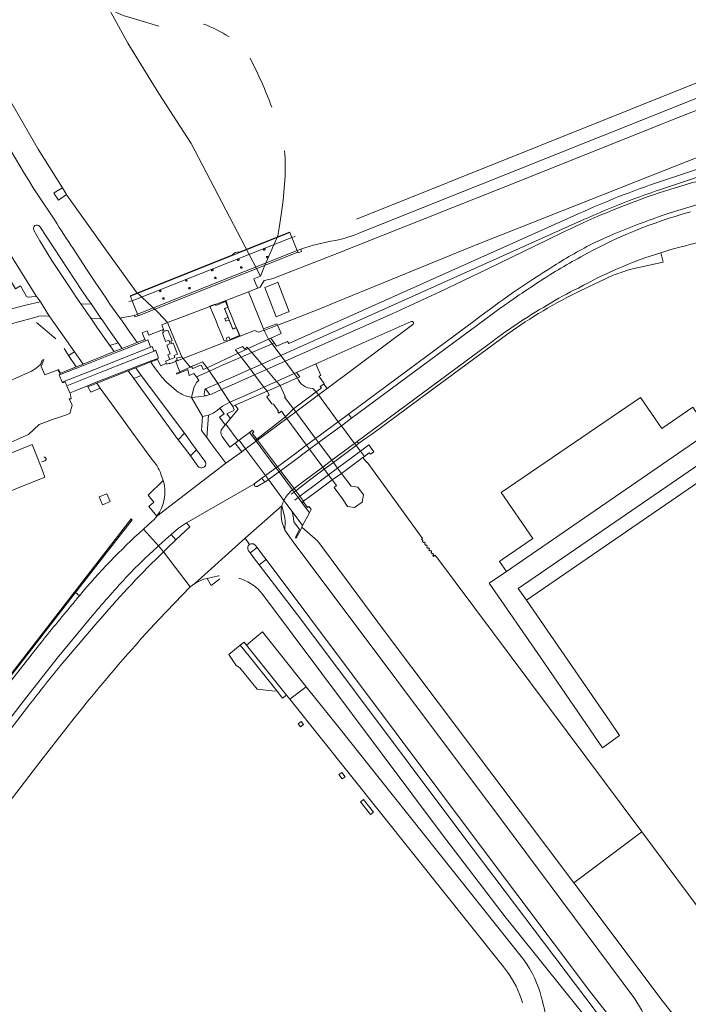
# Model space of a CAD drawing. Header units: metres. Extents: x 166325 to 190320, y 381923 to 404576.
# Tile 284 of 656: x 173460 to 173652, y 387006 to 387287. Entities that reach past the tile are written whole.
import ezdxf

# ---------------------------------------------------------------- set-up
doc = ezdxf.new("R2010")
doc.units = ezdxf.units.M
for name, color, linetype, lineweight in [('B-WE-OG-WATER_KANAAL-GV', 8, 'Continuous', 18), ('B-WE-VH-VERHARDING_ASFALT-GV', 8, 'Continuous', 18), ('B-WE-VH-VERHARDING_BETON-GV', 8, 'Continuous', 18), ('B-WE-VH-VERHARDING_BETONSTRAATSTEEN-GV', 8, 'Continuous', 18), ('B-WE-VH-VERHARDING_GESLOTEN-GV', 8, 'Continuous', 18), ('B-WE-VH-VERHARDING_HALFVERHARDING-GV', 8, 'Continuous', 18), ('B-WE-VH-VERHARDING_STRAATBAKSTEEN-GV', 8, 'Continuous', 18)]:
    doc.layers.add(name, color=color, linetype=linetype, lineweight=lineweight)

msp = doc.modelspace()

# ---------------------------------------------------------------- linework, layer by layer
at = {"layer": 'B-WE-OG-WATER_KANAAL-GV', "flags": 128}
for points in [[(173509.422, 387251.907), (173500.182, 387266.21), (173491.321, 387280.63), (173485.986, 387290.356), (173473.665, 387295.794), (173467.345, 387304.466), (173466.709, 387305.303), (173441.202, 387292.489)], [(173500.212, 387285.493), (173496.997, 387286.467), (173489.992, 387288.588), (173485.986, 387290.356), (173491.321, 387280.63), (173500.182, 387266.21), (173509.422, 387251.907), (173529.247, 387213.96), (173530.52, 387217.151), (173534.234, 387225.52), (173534.55, 387227.843), (173535.256, 387232.241), (173535.713, 387235.714), (173536.288, 387242.469), (173536.302, 387247.855), (173536.205, 387248.846), (173536.107, 387249.843)], [(173454.463, 387269.492), (173465.654, 387250.305), (173472.575, 387239.275), (173473.808, 387237.31), (173473.886, 387237.186), (173485.302, 387221.169), (173493.73, 387209.509), (173499.936, 387203.575), (173502.638, 387200.708), (173503.689, 387198.183), (173504.265, 387196.797), (173505.104, 387194.779), (173505.68, 387193.395), (173506.705, 387190.932), (173509.149, 387188.016), (173509.451, 387188.15), (173510.895, 387188.773), (173512.211, 387189.342), (173512.639, 387189.527), (173513.997, 387187.829), (173514.631, 387186.867), (173517.002, 387183.27), (173518.11, 387181.587), (173520.505, 387177.952), (173521.291, 387176.76), (173522.024, 387177.1), (173522.884, 387175.92), (173520.66, 387173.29), (173519.287, 387171.69), (173522.863, 387166.887), (173523.13, 387167.086), (173524.991, 387164.583), (173530.654, 387156.969), (173531.497, 387155.834), (173535.94, 387149.859), (173536.518, 387149.082), (173538.312, 387146.67), (173541.296, 387142.657), (173541.075, 387142.229), (173545.621, 387138.21), (173564.708, 387112.509), (173618.8, 387040.515), (173638.258, 387055.132), (173579.596, 387133.703), (173579.09, 387134.167), (173578.731, 387133.837), (173578.564, 387134.102), (173578.716, 387134.452), (173578.518, 387134.701), (173578.204, 387134.686), (173578.002, 387134.939), (173578.167, 387135.264), (173577.966, 387135.522), (173577.63, 387135.481), (173577.407, 387135.738), (173577.534, 387136.051), (173577.318, 387136.31), (173576.972, 387136.259), (173576.786, 387136.512), (173576.919, 387136.838), (173576.754, 387137.097), (173576.417, 387137.078), (173576.224, 387137.334), (173576.348, 387137.64), (173576.16, 387137.945), (173575.828, 387137.879), (173575.586, 387138.095), (173575.696, 387138.432), (173575.314, 387138.819), (173575.544, 387139.019), (173563.55, 387155.557), (173563.598, 387155.607), (173559.721, 387160.765), (173559.605, 387160.684), (173558.527, 387162.134), (173558.933, 387162.437), (173557.795, 387163.959), (173556.575, 387165.591), (173556.155, 387166.152), (173552.365, 387171.222), (173551.493, 387172.389), (173545.787, 387180.021), (173545.148, 387180.876), (173544.187, 387181.856)], [(173539.797, 387184.892), (173538.869, 387186.142), (173536.263, 387189.655), (173535.045, 387191.295), (173532.554, 387194.652), (173531.553, 387196.001), (173530.333, 387198.499), (173530.137, 387198.901), (173525.797, 387209.491), (173528.43, 387210.584), (173527.755, 387212.212), (173527.33, 387213.235), (173529.247, 387213.96), (173509.422, 387251.907)], [(173667.849, 387013.835), (173668.69, 387014.545), (173661.683, 387023.756), (173638.258, 387055.132), (173618.8, 387040.515), (173644.397, 387006.447), (173646.972, 387003.27), (173650.269, 386998.559), (173747.813, 386868.148), (173790.018, 386811.501), (173803.857, 386793.018), (173818.713, 386773.158), (173833.526, 386753.386), (173842.8, 386740.909)]]:
    msp.add_lwpolyline(points, dxfattribs=at)
at = {"layer": 'B-WE-OG-WATER_KANAAL-GV'}
for points in [[(173520.256, 387282.398, 0.0622206), (173512.953, 387286.098)], [(173532.49, 387262.338, 0.0271105), (173526.279, 387276.369)], [(173530.102, 387221.646, -1.8926868), (173530.41, 387221.438)], [(173530.41, 387221.438, -0.5293196), (173530.102, 387221.646)], [(173530.985, 387219.434, -0.4177708), (173531.209, 387219.66)], [(173531.293, 387219.226, -0.5293196), (173530.985, 387219.434)], [(173531.209, 387219.66, -0.829632), (173531.293, 387219.226)], [(173522.672, 387218.68, -1.8926868), (173522.98, 387218.472)], [(173522.98, 387218.472, -0.5293196), (173522.672, 387218.68)], [(173523.55, 387216.481, -0.4177708), (173523.774, 387216.707)], [(173523.858, 387216.273, -0.5293196), (173523.55, 387216.481)], [(173523.774, 387216.707, -0.829632), (173523.858, 387216.273)], [(173515.242, 387215.714, -1.8926868), (173515.55, 387215.506)], [(173515.55, 387215.506, -0.5293196), (173515.242, 387215.714)], [(173516.115, 387213.529, -0.4133473), (173516.339, 387213.755)], [(173516.423, 387213.32, -0.5218063), (173516.115, 387213.529)], [(173516.339, 387213.755, -0.8273655), (173516.423, 387213.32)], [(173507.812, 387212.748, -1.8875949), (173508.121, 387212.54)], [(173508.038, 387212.524, -0.4133473), (173507.812, 387212.748)], [(173508.121, 387212.54, -0.0951752), (173508.038, 387212.524)], [(173508.68, 387210.576, -0.4133473), (173508.904, 387210.802)], [(173508.904, 387210.802, -0.8243342), (173508.988, 387210.368)], [(173500.383, 387209.782, -1.8926868), (173500.691, 387209.574)], [(173500.691, 387209.574, -0.5293196), (173500.383, 387209.782)], [(173508.988, 387210.368, -0.5292886), (173508.68, 387210.576)], [(173501.244, 387207.623, -1.8926748), (173501.552, 387207.415)], [(173501.552, 387207.415, -0.5293196), (173501.244, 387207.623)]]:
    msp.add_lwpolyline(points, format="xyb", dxfattribs=at)
at = {"layer": 'B-WE-OG-WATER_KANAAL-GV', "flags": 128}
for points in [[(173516.333, 387205.992), (173516.483, 387205.625), (173519.254, 387206.775), (173519.943, 387205.096), (173520.111, 387204.685), (173520.68, 387203.296), (173521.457, 387201.4), (173522.026, 387200.012), (173522.318, 387199.299), (173523.265, 387196.988), (173520.51, 387195.859), (173520.182, 387196.639), (173519.426, 387196.245), (173519.683, 387195.721), (173518.814, 387195.464), (173517.688, 387198.256), (173517.128, 387199.647), (173516.348, 387201.581), (173515.787, 387202.973), (173514.79, 387205.445)], [(173524.131, 387193.9), (173524.721, 387193.15), (173525.411, 387193.7), (173525.756, 387193.302), (173526.746, 387192.154), (173529.596, 387188.85), (173530.941, 387187.29), (173533.859, 387183.907), (173534.9, 387182.7), (173536.291, 387179.55), (173536.131, 387179.44), (173538.681, 387176.09), (173539.333, 387175.213), (173545.002, 387167.586), (173545.87, 387166.418), (173549.647, 387161.335), (173550.079, 387160.754), (173551.3, 387159.112), (173552.431, 387157.59), (173555.131, 387153.91), (173557.111, 387153.621), (173558.701, 387151.47), (173558.315, 387149.37), (173556.085, 387147.86), (173554.09, 387148.175), (173552.691, 387150.33), (173550.301, 387153.6), (173550.951, 387154.15), (173549.751, 387155.75), (173548.696, 387157.17), (173547.475, 387158.815), (173547.038, 387159.404), (173543.262, 387164.488), (173542.394, 387165.656), (173536.735, 387173.277), (173536.391, 387173.74), (173535.201, 387175.36), (173534.501, 387174.83), (173534.171, 387175.25), (173534.381, 387175.43), (173532.921, 387177.43), (173532.501, 387177.51), (173531.071, 387179.49), (173531.71, 387180.02), (173531.124, 387181.081), (173530.236, 387182.292), (173527.558, 387185.786), (173526.333, 387187.385), (173523.687, 387190.838), (173522.837, 387191.944), (173522.111, 387192.86), (173522.161, 387193.06)], [(173538.848, 387153.273), (173539.321, 387152.649), (173540.52, 387151.07), (173541.561, 387149.65), (173541.401, 387149.53), (173542.651, 387147.86), (173543.115, 387148.105), (173543.695, 387147.305), (173543.21, 387146.366), (173541.052, 387149.268), (173540.002, 387150.68), (173538.82, 387152.27), (173538.353, 387152.898), (173534.532, 387158.036), (173533.667, 387159.199), (173528.022, 387166.79), (173527.785, 387167.109), (173526.139, 387169.323), (173526.941, 387169.92), (173527.311, 387169.4), (173526.851, 387169.12), (173528.146, 387167.378), (173528.386, 387167.055), (173534.104, 387159.522), (173534.983, 387158.364)]]:
    msp.add_lwpolyline(points, close=True, dxfattribs=at)
at = {"layer": 'B-WE-VH-VERHARDING_ASFALT-GV'}
for points in [[(173465.573, 387237.222, -0.0185251), (173445.934, 387271.105)], [(173663.507, 387243.509, 0.0275094), (173638.596, 387236.238)], [(173641.949, 387240.526, 0.0241692), (173618.861, 387231.26)], [(173621.868, 387230.266, -0.0242938), (173645.05, 387239.303)], [(173638.596, 387236.238, 0.0290236), (173611.141, 387224.28)], [(173475.637, 387221.876, -0.0036449), (173470.404, 387229.996)], [(173550.565, 387224.181, 0.0506449), (173557.842, 387226.443)], [(173649.55, 387222.395, -0.0288133), (173669.564, 387226.545)], [(173540.75, 387221.702, -0.0502126), (173550.565, 387224.181)], [(173523.129, 387220.847, 0.3407134), (173521.279, 387220.086)], [(173620.858, 387219.504, 0.0249771), (173607.999, 387211.789)], [(173620.169, 387210.61, -0.0517576), (173643.678, 387220.719)], [(173607.999, 387211.789, 0.0160869), (173595.481, 387203.12)], [(173611.228, 387205.729, -0.0255012), (173620.169, 387210.61)], [(173480.875, 387201.692, -0.4619067), (173480.956, 387201.972)], [(173489.249, 387201.779, -0.3163344), (173489.356, 387202.045)], [(173572.306, 387201.009, -0.890579), (173572.817, 387200.135)], [(173511.617, 387184.185, 0.1617819), (173510.055, 387181.671)], [(173509.516, 387179.35, -0.1269349), (173505.266, 387181.169)], [(173513.62, 387179.809, -0.4162201), (173513.151, 387180.378)], [(173514.4, 387174.284, 0.0986375), (173516.881, 387175.577)], [(173499.053, 387160.638, -0.0598907), (173500.777, 387157.401)], [(173513.337, 387161.127, -1.0043045), (173511.344, 387159.663)], [(173528.251, 387153.88, -0.9217515), (173527.68, 387154.769)], [(173535.94, 387149.859, -0.1081739), (173538.353, 387152.898)], [(173536.214, 387141.402, -0.1610472), (173535.281, 387148.052)], [(173499.566, 387145.345, -0.0774891), (173498.153, 387143.829)], [(173495.749, 387141.652, 0.0347438), (173477.466, 387122.614)], [(173490.672, 387127.712, -0.019054), (173500.093, 387136.869)], [(173500.429, 387134.131, 0.0221154), (173482.573, 387114.994)], [(173480.582, 387116.273, -0.0083195), (173490.672, 387127.712)], [(173510.491, 387126.15, -0.0786503), (173513.951, 387127.57)], [(173523.069, 387127.591, -0.1428247), (173529.178, 387123.823)], [(173477.466, 387122.614, 0.0044039), (173475.419, 387120.119)], [(173475.98, 387087.561, -0.0165661), (173496.588, 387111.928)], [(173472.72, 387103.43, 0.0074053), (173462.88, 387091.1)], [(173609.629, 387007.667, 0.0915082), (173604.575, 387018.5)], [(173599.588, 387015.386, -0.093889), (173604.164, 387006.187)], [(173611.126, 386999.945, 0.0353312), (173609.629, 387007.667)]]:
    msp.add_lwpolyline(points, format="xyb", dxfattribs=at)
at = {"layer": 'B-WE-VH-VERHARDING_ASFALT-GV', "flags": 128}
for points in [[(173661.348, 387272.275), (173556.689, 387230.336)], [(173557.842, 387226.443), (173662.078, 387268.172)], [(173438.03, 387255.059), (173442.731, 387246.253), (173448.187, 387236.377), (173450.603, 387232.004), (173456.231, 387222.619), (173464.96, 387208.498), (173466.297, 387206.654), (173468.925, 387202.479), (173468.983, 387202.397), (173476.047, 387192.356), (173478.506, 387188.862), (173487.429, 387192.432), (173486.15, 387194.19), (173482.649, 387199.109), (173480.879, 387201.686), (173480.875, 387201.692), (173477.854, 387206.112), (173476.722, 387207.742), (173475.443, 387209.642), (173469.536, 387218.501), (173466.148, 387224.122), (173464.427, 387227.132)], [(173681.97, 387253.831), (173679.488, 387253.006), (173641.949, 387240.526)], [(173645.05, 387239.303), (173678.574, 387250.517)], [(173647.579, 387232.506), (173680.024, 387242.201)], [(173470.404, 387229.996), (173465.573, 387237.222)], [(173618.861, 387231.26), (173537.332, 387194.728), (173536.914, 387195.338), (173533.813, 387194.007), (173533.183, 387194.923), (173532.554, 387194.652), (173535.045, 387191.295), (173621.868, 387230.266)], [(173466.109, 387228.226), (173478.174, 387209.938), (173479.622, 387207.814), (173480.871, 387205.995), (173483.814, 387201.695), (173483.925, 387201.536), (173485.819, 387198.821), (173488.53, 387194.98), (173489.692, 387193.338), (173493.994, 387195.059), (173491.218, 387198.945), (173489.353, 387201.629), (173489.249, 387201.779), (173486.141, 387205.989), (173485.148, 387207.68), (173481.942, 387212.328), (173479.523, 387215.992), (173475.637, 387221.876)], [(173521.279, 387220.086), (173491.995, 387208.396), (173492.049, 387208.253), (173537.585, 387226.474)], [(173537.585, 387226.474), (173537.533, 387226.598), (173523.129, 387220.847)], [(173539.116, 387225.389), (173538.192, 387225.033), (173539.714, 387221.308), (173540.75, 387221.702)], [(173611.141, 387224.28), (173594.071, 387215.96), (173580.54, 387209.51), (173566.9, 387203.27), (173536.263, 387189.655), (173538.869, 387186.142), (173539.567, 387186.453), (173545.049, 387188.898), (173546.568, 387189.575), (173572.306, 387201.009)], [(173643.678, 387220.719), (173646.604, 387221.593), (173649.55, 387222.395)], [(173468.925, 387202.479), (173466.297, 387206.654), (173462.915, 387205.939), (173456.162, 387204.156), (173448.797, 387201.375)], [(173480.871, 387205.995), (173477.854, 387206.112), (173480.875, 387201.692)], [(173483.814, 387201.695), (173480.871, 387205.995)], [(173486.141, 387205.989), (173489.249, 387201.779)], [(173489.356, 387202.045), (173493.173, 387202.733), (173494.075, 387203.094), (173492.535, 387206.964)], [(173492.535, 387206.964), (173491.585, 387206.713)], [(173455.109, 387199.355), (173458.951, 387200.615), (173465.396, 387202.418)], [(173465.396, 387202.418), (173465.528, 387202.467), (173465.824, 387202.538), (173468.54, 387202.636)], [(173595.481, 387203.12), (173555.252, 387173.358), (173552.365, 387171.222), (173556.155, 387166.152), (173556.898, 387166.702), (173594.241, 387194.34)], [(173572.817, 387200.135), (173548.284, 387181.882), (173545.787, 387180.021), (173551.493, 387172.389), (173554.387, 387174.53), (173590.541, 387201.28)], [(173505.266, 387181.169), (173502.345, 387183.65), (173500.998, 387185.096), (173499.879, 387186.628), (173498.645, 387188.281), (173497.898, 387189.465), (173493.622, 387187.784), (173495.16, 387185.61), (173507.511, 387169.06), (173509.63, 387166.121), (173510.949, 387164.345), (173513.337, 387161.127)], [(173493.05, 387184.71), (173491.438, 387186.925), (173482.682, 387183.483), (173482.399, 387183.372), (173483.401, 387181.993), (173488.238, 387175.336), (173492.483, 387169.479), (173497.914, 387162.036), (173499.053, 387160.638)], [(173517.002, 387183.27), (173514.631, 387186.867), (173510.908, 387185.181), (173511.617, 387184.185)], [(173511.344, 387159.663), (173509.19, 387162.625), (173507.87, 387164.441), (173505.691, 387167.241), (173493.05, 387184.71)], [(173513.151, 387180.378), (173513.283, 387181.473), (173513.48, 387181.761), (173517.002, 387183.27)], [(173510.055, 387181.671), (173509.516, 387179.35), (173511.54, 387179.499), (173513.62, 387179.809)], [(173520.505, 387177.952), (173518.11, 387181.587), (173515.191, 387180.29), (173514.749, 387180.166), (173513.62, 387179.809), (173511.54, 387179.499), (173509.516, 387179.35), (173512.631, 387173.829), (173514.4, 387174.284)], [(173499.566, 387145.345), (173519.355, 387160.48), (173515.029, 387166.287), (173513.852, 387167.876), (173512.34, 387169.9), (173512.631, 387173.829), (173509.516, 387179.35)], [(173516.881, 387175.577), (173517.649, 387176.253), (173518.37, 387176.851), (173520.505, 387177.952)], [(173527.68, 387154.769), (173529.604, 387156.192), (173530.654, 387156.969), (173524.991, 387164.583), (173523.864, 387163.762), (173519.355, 387160.48), (173499.566, 387145.345)], [(173500.777, 387157.401), (173501.437, 387155.551)], [(173534.532, 387158.036), (173531.497, 387155.834), (173535.94, 387149.859)], [(173538.353, 387152.898), (173534.532, 387158.036)], [(173498.153, 387143.829), (173497.051, 387142.822), (173495.749, 387141.652), (173500.093, 387136.869), (173501.161, 387137.82), (173503.701, 387140.13), (173505.831, 387141.98), (173508.051, 387143.48), (173527.3, 387154.564), (173527.68, 387154.769)], [(173527.68, 387154.769), (173527.3, 387154.564), (173508.051, 387143.48), (173509.051, 387142.27), (173505.051, 387138.58), (173502.541, 387136.18), (173501.53, 387135.199), (173509.091, 387125.13), (173510.491, 387126.15), (173524.861, 387139.054), (173535.35, 387148.314)], [(173535.94, 387149.859), (173531.497, 387155.834), (173530.432, 387155.122), (173530.131, 387154.92), (173528.251, 387153.88)], [(173538.312, 387146.67), (173541.296, 387142.657), (173543.21, 387146.366), (173540.002, 387150.68)], [(173540.002, 387150.68), (173539.048, 387149.962)], [(173535.281, 387148.052), (173535.35, 387148.314), (173524.861, 387139.054), (173526.065, 387137.223)], [(173500.093, 387136.869), (173495.749, 387141.652)], [(173538.601, 387138.02), (173537.377, 387139.754), (173536.214, 387141.402)], [(173526.065, 387137.223), (173524.861, 387139.054), (173510.491, 387126.15)], [(173831.132, 386747.956), (173778.292, 386818.849), (173776.391, 386821.223), (173758.22, 386841.114), (173755.366, 386844.685), (173673.185, 386955.018), (173672.123, 386956.445), (173646.044, 386990.532), (173642.449, 386995.932), (173641.356, 386997.799), (173638.182, 387004.235), (173636.241, 387007.382), (173598.189, 387058.539), (173538.601, 387138.02)], [(173496.588, 387111.928), (173500.167, 387115.809), (173509.091, 387125.13), (173501.53, 387135.199), (173500.429, 387134.131)], [(173649.237, 386973.527), (173625.186, 387003.584), (173587.11, 387054.081), (173541.077, 387115.537), (173528.87, 387131.47), (173527.839, 387132.83), (173526.271, 387134.9), (173525.838, 387135.454)], [(173527.833, 387136.977), (173528.271, 387136.39), (173529.813, 387134.346), (173530.851, 387132.97), (173592.682, 387050.372), (173623.359, 387009.619), (173628.819, 387002.528), (173650.959, 386974.918)], [(173513.951, 387127.57), (173517.258, 387128.291), (173517.458, 387128.293)], [(173529.178, 387123.823), (173529.828, 387123.057), (173580.957, 387054.656), (173599.207, 387030.811), (173603.069, 387025.929), (173615.892, 387009.96), (173628.708, 386994.008), (173639.523, 386980.615), (173653.303, 386962.964), (173666.999, 386945.986), (173670.816, 386940.907), (173689.775, 386915.675), (173727.674, 386867.409), (173827.347, 386733.734)], [(173407.282, 387022.009), (173461.37, 387092.39), (173471.09, 387104.741), (173480.582, 387116.273)], [(173482.573, 387114.994), (173472.72, 387103.43)], [(173466.038, 387108.631), (173454.984, 387094.553), (173453.354, 387092.426), (173453.271, 387092.318), (173423.277, 387053.311), (173422.499, 387052.284), (173422.275, 387052.008), (173400.997, 387024.339)], [(173604.575, 387018.5), (173563.556, 387069.953), (173551.714, 387084.808), (173542.333, 387096.576), (173537.621, 387092.988), (173598.73, 387016.46), (173599.588, 387015.386)], [(173448.915, 387052.574), (173466.46, 387075.39), (173475.98, 387087.561)]]:
    msp.add_lwpolyline(points, dxfattribs=at)
for points in [[(173538.192, 387225.033), (173537.585, 387226.474), (173492.049, 387208.253), (173492.535, 387206.964)], [(173539.714, 387221.308), (173538.192, 387225.033), (173492.535, 387206.964), (173494.075, 387203.094)], [(173539.905, 387220.839), (173539.714, 387221.308), (173494.075, 387203.094), (173494.231, 387202.7)], [(173488.53, 387194.98), (173486.15, 387194.19), (173487.429, 387192.432), (173489.692, 387193.338)], [(173532.554, 387194.652), (173531.553, 387196.001), (173525.756, 387193.302), (173526.746, 387192.154)], [(173532.554, 387194.652), (173526.746, 387192.154), (173529.596, 387188.85), (173535.045, 387191.295)], [(173532.23, 387196.302), (173531.553, 387196.001), (173532.554, 387194.652), (173533.183, 387194.923)], [(173523.687, 387190.838), (173522.837, 387191.944), (173513.997, 387187.829), (173514.631, 387186.867), (173517.89, 387188.344)], [(173526.746, 387192.154), (173525.756, 387193.302), (173522.837, 387191.944), (173523.687, 387190.838)], [(173526.746, 387192.154), (173523.687, 387190.838), (173526.333, 387187.385), (173529.596, 387188.85)], [(173513.997, 387187.829), (173513.525, 387187.616), (173512.87, 387187.32), (173512.381, 387188.48), (173512.101, 387188.59), (173509.911, 387187.57), (173509.451, 387188.15), (173509.149, 387188.016), (173506.139, 387186.684), (173505.251, 387186.29), (173505.321, 387185.93), (173508.421, 387187.32), (173508.87, 387185.59), (173510.211, 387186.17), (173510.908, 387185.181), (173514.631, 387186.867)], [(173526.333, 387187.385), (173523.687, 387190.838), (173517.89, 387188.344), (173514.631, 387186.867), (173517.002, 387183.27), (173520.572, 387184.799)], [(173536.263, 387189.655), (173530.941, 387187.29), (173533.859, 387183.907), (173538.869, 387186.142)], [(173493.622, 387187.784), (173491.438, 387186.925), (173493.05, 387184.71), (173495.16, 387185.61)], [(173530.236, 387182.292), (173527.558, 387185.786), (173521.771, 387183.214), (173518.11, 387181.587), (173520.505, 387177.952), (173524.429, 387179.702)], [(173530.941, 387187.29), (173527.558, 387185.786), (173530.236, 387182.292), (173533.859, 387183.907)], [(173539.797, 387184.892), (173538.869, 387186.142), (173533.859, 387183.907), (173534.9, 387182.7)], [(173539.567, 387186.453), (173538.869, 387186.142), (173539.797, 387184.892), (173540.508, 387185.21)], [(173534.9, 387182.7), (173533.859, 387183.907), (173530.236, 387182.292), (173531.124, 387181.081)], [(173531.124, 387181.081), (173530.236, 387182.292), (173524.429, 387179.702), (173520.505, 387177.952), (173521.291, 387176.76), (173522.024, 387177.1)], [(173545.787, 387180.021), (173539.333, 387175.213), (173545.002, 387167.586), (173551.493, 387172.389)], [(173521.581, 387175.54), (173521.671, 387175.79), (173521.291, 387176.76), (173520.505, 387177.952), (173518.37, 387176.851), (173517.649, 387176.253), (173518.856, 387174.673), (173517.561, 387173.665), (173519.147, 387171.527), (173519.287, 387171.69), (173520.66, 387173.29), (173519.641, 387174.66)], [(173539.333, 387175.213), (173536.735, 387173.277), (173542.394, 387165.656), (173545.002, 387167.586)], [(173536.735, 387173.277), (173531.974, 387169.729), (173528.386, 387167.055), (173534.104, 387159.522), (173537.689, 387162.175), (173542.394, 387165.656)], [(173552.365, 387171.222), (173545.87, 387166.418), (173549.647, 387161.335), (173556.155, 387166.152)], [(173528.022, 387166.79), (173524.991, 387164.583), (173530.654, 387156.969), (173533.667, 387159.199)], [(173528.386, 387167.055), (173528.022, 387166.79), (173533.667, 387159.199), (173534.104, 387159.522)], [(173545.87, 387166.418), (173543.262, 387164.488), (173547.038, 387159.404), (173549.647, 387161.335)], [(173561.66, 387163.806), (173561.191, 387164.417), (173560.178, 387165.736), (173557.795, 387163.959), (173558.933, 387162.437), (173560.361, 387163.5), (173560.69, 387163.07)], [(173547.038, 387159.404), (173543.262, 387164.488), (173538.567, 387161.015), (173534.983, 387158.364), (173538.848, 387153.273), (173542.408, 387155.939)], [(173558.527, 387162.134), (173558.933, 387162.437), (173557.795, 387163.959), (173551.3, 387159.112), (173552.431, 387157.59)], [(173534.983, 387158.364), (173534.532, 387158.036), (173538.353, 387152.898), (173538.848, 387153.273)], [(173544.081, 387153.727), (173548.696, 387157.17), (173547.475, 387158.815), (173542.868, 387155.331), (173539.321, 387152.649), (173540.52, 387151.07)], [(173552.431, 387157.59), (173551.3, 387159.112), (173548.696, 387157.17), (173549.751, 387155.75)], [(173549.751, 387155.75), (173548.696, 387157.17), (173544.081, 387153.727), (173540.52, 387151.07), (173541.561, 387149.65), (173545.146, 387152.32)], [(173538.312, 387146.67), (173538.71, 387144.78), (173538.731, 387143.74), (173540.37, 387141.53), (173539.281, 387139.33), (173539.451, 387139.12), (173540.939, 387141.968), (173541.075, 387142.229), (173541.296, 387142.657)]]:
    msp.add_lwpolyline(points, close=True, dxfattribs=at)
at = {"layer": 'B-WE-VH-VERHARDING_BETON-GV', "flags": 128}
for points in [[(173472.575, 387239.275), (173470.851, 387238.183), (173470.119, 387237.719), (173471.472, 387235.737), (173473.808, 387237.31)], [(173701.703, 387192.462), (173698.286, 387197.381), (173657.673, 387169.464), (173599.558, 387129.574), (173594.614, 387126.166), (173609.397, 387104.848), (173627.064, 387079.091), (173631.924, 387082.613), (173629.088, 387086.754), (173605.258, 387121.306), (173602.952, 387124.65)], [(173536.263, 387189.655), (173535.045, 387191.295), (173529.596, 387188.85), (173530.941, 387187.29)], [(173512.639, 387189.527), (173512.211, 387189.342), (173510.895, 387188.773), (173509.451, 387188.15), (173509.911, 387187.57), (173512.101, 387188.59), (173512.381, 387188.48), (173512.87, 387187.32), (173513.525, 387187.616), (173513.997, 387187.829)], [(173529.596, 387188.85), (173526.333, 387187.385), (173527.558, 387185.786), (173530.941, 387187.29)], [(173527.558, 387185.786), (173526.333, 387187.385), (173520.572, 387184.799), (173517.002, 387183.27), (173518.11, 387181.587), (173521.771, 387183.214)], [(173518.11, 387181.587), (173517.002, 387183.27), (173513.48, 387181.761), (173514.749, 387180.166), (173515.191, 387180.29)], [(173548.284, 387181.882), (173547.351, 387183.16), (173546.331, 387182.43), (173546.641, 387181.981), (173546.45, 387181.84), (173545.148, 387180.876), (173545.787, 387180.021)], [(173545.787, 387180.021), (173545.148, 387180.876), (173538.681, 387176.09), (173539.333, 387175.213)], [(173522.884, 387175.92), (173522.024, 387177.1), (173521.291, 387176.76), (173521.671, 387175.79), (173521.581, 387175.54), (173519.641, 387174.66), (173520.66, 387173.29)], [(173539.333, 387175.213), (173538.681, 387176.09), (173536.391, 387173.74), (173536.735, 387173.277)], [(173555.252, 387173.358), (173554.387, 387174.53), (173551.493, 387172.389), (173552.365, 387171.222)], [(173536.735, 387173.277), (173536.391, 387173.74), (173528.146, 387167.378), (173528.386, 387167.055), (173531.974, 387169.729)], [(173552.365, 387171.222), (173551.493, 387172.389), (173545.002, 387167.586), (173545.87, 387166.418)], [(173526.139, 387169.323), (173523.13, 387167.086), (173524.991, 387164.583), (173528.022, 387166.79)], [(173523.13, 387167.086), (173522.863, 387166.887), (173522.015, 387166.257), (173523.864, 387163.762), (173524.991, 387164.583)], [(173528.146, 387167.378), (173527.785, 387167.109), (173528.022, 387166.79), (173528.386, 387167.055)], [(173543.262, 387164.488), (173542.394, 387165.656), (173537.689, 387162.175), (173534.104, 387159.522), (173534.983, 387158.364), (173538.567, 387161.015)], [(173545.87, 387166.418), (173545.002, 387167.586), (173542.394, 387165.656), (173543.262, 387164.488)], [(173556.575, 387165.591), (173556.155, 387166.152), (173549.647, 387161.335), (173550.079, 387160.754)], [(173556.898, 387166.702), (173556.155, 387166.152), (173556.575, 387165.591), (173557.306, 387166.135)], [(173550.079, 387160.754), (173549.647, 387161.335), (173547.038, 387159.404), (173547.475, 387158.815)], [(173534.532, 387158.036), (173533.667, 387159.199), (173530.654, 387156.969), (173531.497, 387155.834)], [(173534.104, 387159.522), (173533.667, 387159.199), (173534.532, 387158.036), (173534.983, 387158.364)], [(173547.475, 387158.815), (173547.038, 387159.404), (173542.408, 387155.939), (173538.848, 387153.273), (173539.321, 387152.649), (173542.868, 387155.331)], [(173530.654, 387156.969), (173529.604, 387156.192), (173530.432, 387155.122), (173531.497, 387155.834)], [(173485.294, 387151.763), (173483.104, 387150.852), (173484.025, 387148.63), (173486.234, 387149.557)], [(173538.848, 387153.273), (173538.353, 387152.898), (173538.82, 387152.27), (173539.321, 387152.649)], [(173539.321, 387152.649), (173538.82, 387152.27), (173540.002, 387150.68), (173540.52, 387151.07)], [(173540.52, 387151.07), (173540.002, 387150.68), (173541.052, 387149.268), (173541.401, 387149.53), (173541.561, 387149.65)]]:
    msp.add_lwpolyline(points, close=True, dxfattribs=at)
for points in [[(173513.48, 387181.761), (173513.283, 387181.473), (173513.151, 387180.378)], [(173513.62, 387179.809), (173514.749, 387180.166), (173513.48, 387181.761)], [(173537.986, 387151.639), (173538.82, 387152.27), (173538.353, 387152.898)], [(173536.518, 387149.082), (173535.94, 387149.859)], [(173535.35, 387148.314), (173536.21, 387144.97)]]:
    msp.add_lwpolyline(points, dxfattribs=at)
at = {"layer": 'B-WE-VH-VERHARDING_BETON-GV'}
msp.add_lwpolyline([(173535.94, 387149.859, 0.0453654), (173535.35, 387148.314)], format="xyb", dxfattribs=at)
at = {"layer": 'B-WE-VH-VERHARDING_BETONSTRAATSTEEN-GV', "flags": 128}
for points in [[(173464.96, 387208.498), (173456.231, 387222.619), (173450.603, 387232.004), (173448.187, 387236.377), (173442.731, 387246.253), (173438.03, 387255.059)], [(173678.188, 387246.44), (173679.292, 387246.808), (173678.574, 387250.517), (173645.05, 387239.303)], [(173667.536, 387235.649), (173680.709, 387237.837), (173680.024, 387242.201), (173647.579, 387232.506)], [(173479.622, 387207.814), (173478.174, 387209.938), (173466.109, 387228.226)], [(173621.868, 387230.266), (173535.045, 387191.295), (173536.263, 387189.655), (173566.9, 387203.27), (173580.54, 387209.51)], [(173464.427, 387227.132), (173466.148, 387224.122), (173469.536, 387218.501), (173475.443, 387209.642), (173476.722, 387207.742)], [(173580.54, 387209.51), (173594.071, 387215.96), (173611.141, 387224.28)], [(173635.606, 387216.08), (173644.375, 387218.041), (173643.678, 387220.719)], [(173456.901, 387214.31), (173457.503, 387213.253), (173459.142, 387210.373), (173460.629, 387211.2), (173462.32, 387208.214)], [(173620.621, 387209.816), (173630.076, 387214.243)], [(173462.781, 387207.987), (173464.883, 387208.201)], [(173473.086, 387193.333), (173473.248, 387193.075), (173474.357, 387191.309), (173476.047, 387192.356), (173468.983, 387202.397), (173468.925, 387202.479)], [(173590.541, 387201.28), (173554.387, 387174.53), (173555.252, 387173.358), (173595.481, 387203.12)], [(173465.179, 387200.792), (173470.675, 387196.11)], [(173480.875, 387201.692), (173480.879, 387201.686), (173482.649, 387199.109), (173486.15, 387194.19), (173488.53, 387194.98), (173485.819, 387198.821), (173483.925, 387201.536), (173483.814, 387201.695)], [(173483.493, 387201.829), (173480.956, 387201.972)], [(173594.241, 387194.34), (173556.898, 387166.702), (173557.306, 387166.135), (173558.991, 387167.39), (173560.707, 387168.522), (173563.809, 387170.811), (173568.748, 387174.456), (173599.997, 387197.516)], [(173545.925, 387185.38), (173546.483, 387185.637), (173545.049, 387188.898), (173539.567, 387186.453), (173540.508, 387185.21), (173539.797, 387184.892)], [(173544.187, 387181.856), (173545.148, 387180.876), (173546.45, 387181.84), (173546.641, 387181.981), (173546.331, 387182.43), (173547.351, 387183.16), (173547.492, 387183.261), (173545.925, 387185.38)], [(173514.4, 387174.284), (173513.852, 387167.876), (173515.029, 387166.287), (173519.355, 387160.48), (173523.864, 387163.762), (173522.015, 387166.257)], [(173518.326, 387170.57), (173519.147, 387171.527), (173517.561, 387173.665), (173518.856, 387174.673), (173517.649, 387176.253), (173516.881, 387175.577)], [(173518.243, 387168.162), (173520.5, 387165.13), (173522.015, 387166.257), (173522.863, 387166.887), (173519.287, 387171.69)], [(173519.287, 387171.69), (173519.147, 387171.527), (173518.326, 387170.57)], [(173401.739, 387135.121), (173407.128, 387137.284), (173428.962, 387146.047), (173444.401, 387152.244), (173444.84, 387152.42), (173450.89, 387149.82), (173467.61, 387156.5), (173466.69, 387158.91), (173464.88, 387163.45), (173463.97, 387165.82), (173416.967, 387146.935), (173415.527, 387146.357), (173360.305, 387124.17)], [(173522.015, 387166.257), (173520.5, 387165.13), (173518.243, 387168.162)], [(173510.949, 387164.345), (173509.19, 387162.625), (173511.344, 387159.663)], [(173513.337, 387161.127), (173510.949, 387164.345)], [(173466.626, 387160.937), (173467.579, 387161.236)], [(173501.437, 387155.551), (173497.146, 387151.337), (173498.715, 387149.336), (173497.319, 387148.149), (173499.566, 387145.345)], [(173530.432, 387155.122), (173529.604, 387156.192), (173527.68, 387154.769)], [(173528.251, 387153.88), (173530.131, 387154.92), (173530.432, 387155.122)], [(173536.21, 387144.97), (173535.35, 387148.314), (173535.281, 387148.052)], [(173536.214, 387141.402), (173536.291, 387143.83), (173536.21, 387144.97)], [(173500.429, 387134.131), (173501.53, 387135.199), (173500.093, 387136.869)], [(173525.838, 387135.454), (173526.271, 387134.9), (173528.271, 387136.39), (173527.833, 387136.977)], [(173530.851, 387132.97), (173528.87, 387131.47), (173541.077, 387115.537), (173587.11, 387054.081), (173625.186, 387003.584), (173649.237, 386973.527)], [(173650.959, 386974.918), (173628.819, 387002.528), (173623.359, 387009.619), (173592.682, 387050.372), (173530.851, 387132.97)], [(173517.458, 387128.293), (173517.258, 387128.291), (173513.951, 387127.57), (173515.161, 387125.581), (173517.656, 387127.404)], [(173477.466, 387122.614), (173476.321, 387123.551), (173455.307, 387096.341), (173454.947, 387095.874), (173454.688, 387096.056), (173454.077, 387095.281), (173454.633, 387094.835), (173454.984, 387094.553), (173466.038, 387108.631)], [(173433.815, 387053.242), (173462.88, 387091.1)]]:
    msp.add_lwpolyline(points, dxfattribs=at)
at = {"layer": 'B-WE-VH-VERHARDING_BETONSTRAATSTEEN-GV'}
for points in [[(173620.858, 387219.504, -0.0618463), (173652.189, 387232.363)], [(173647.579, 387232.506, 0.0302608), (173624.805, 387223.597)], [(173466.109, 387228.226, 0.9404178), (173464.427, 387227.132)], [(173624.805, 387223.597, 0.025021), (173613.158, 387216.952)], [(173613.158, 387216.952, 0.0278646), (173590.541, 387201.28)], [(173630.076, 387214.243, -0.0258858), (173635.606, 387216.08)], [(173462.32, 387208.214, 0.2437857), (173462.781, 387207.987)], [(173464.883, 387208.201, 0.4051813), (173464.96, 387208.498)], [(173599.997, 387197.516, -0.0409369), (173620.621, 387209.816)], [(173476.722, 387207.742, 0.2538647), (173476.879, 387207.692)], [(173611.228, 387205.729, 0.0330491), (173594.241, 387194.34)], [(173468.925, 387202.479, 0.1143662), (173468.54, 387202.636)], [(173483.814, 387201.695, 0.1853411), (173483.493, 387201.829)], [(173539.797, 387184.892, 0.2994525), (173544.187, 387181.856)], [(173518.326, 387170.57, 0.3508976), (173518.243, 387168.162)], [(173467.579, 387161.236, 1.0131481), (173467.271, 387162.195)], [(173499.566, 387145.345, 0.2374408), (173501.437, 387155.551)], [(173527.833, 387136.977, 0.4173679), (173526.065, 387137.223)], [(173526.065, 387137.223, 0.4166501), (173525.838, 387135.454)], [(173466.038, 387108.631, -0.0095596), (173475.419, 387120.119)]]:
    msp.add_lwpolyline(points, format="xyb", dxfattribs=at)
at = {"layer": 'B-WE-VH-VERHARDING_BETONSTRAATSTEEN-GV', "flags": 128}
for points in [[(173540.75, 387221.702), (173539.714, 387221.308), (173539.905, 387220.839), (173539.981, 387220.653), (173540.968, 387221.094)], [(173494.075, 387203.094), (173493.173, 387202.733), (173493.328, 387202.342), (173494.231, 387202.7)], [(173534.107, 387199.956), (173533.929, 387200.357), (173530.137, 387198.901), (173530.333, 387198.499)], [(173534.544, 387198.97), (173534.107, 387199.956), (173530.333, 387198.499), (173531.553, 387196.001), (173532.23, 387196.302), (173535.151, 387197.6)], [(173657.673, 387169.464), (173698.286, 387197.381), (173697.953, 387197.86), (173694.068, 387195.196), (173691.493, 387193.43), (173689.575, 387192.114), (173660.394, 387172.102), (173657.309, 387169.998), (173652.835, 387176.56), (173643.976, 387170.482), (173637.948, 387179.334), (173598.034, 387152.152), (173607.103, 387138.97), (173598.389, 387133), (173597.588, 387132.435), (173599.558, 387129.574)], [(173476.047, 387192.356), (173474.357, 387191.309), (173476.506, 387188.059), (173478.506, 387188.862)], [(173506.705, 387190.932), (173505.239, 387190.524), (173505.421, 387189.986), (173504.941, 387189.795), (173506.139, 387186.684), (173509.149, 387188.016)], [(173495.16, 387185.61), (173493.05, 387184.71), (173505.691, 387167.241), (173507.511, 387169.06)], [(173482.399, 387183.372), (173479.902, 387182.397), (173480.678, 387180.869), (173483.401, 387181.993)], [(173476.321, 387123.551), (173492.561, 387144.329), (173492.211, 387144.564), (173455.083, 387096.556), (173455.307, 387096.341)], [(173509.051, 387142.27), (173508.051, 387143.48), (173505.831, 387141.98), (173503.701, 387140.13), (173505.051, 387138.58)], [(173529.791, 387112.308), (173528.223, 387110.988), (173525.248, 387108.483), (173536.637, 387094.221), (173537.621, 387092.988), (173542.333, 387096.576)], [(173525.248, 387108.483), (173524.592, 387109.372), (173523.471, 387108.47), (173525.98, 387105.324), (173533.974, 387095.3), (173535.521, 387093.361), (173536.637, 387094.221)], [(173525.98, 387105.324), (173523.471, 387108.47), (173520.153, 387105.818), (173522.311, 387102.691), (173523.302, 387101.988), (173528.241, 387095.914), (173532.451, 387095.463), (173533.974, 387095.3)], [(173540.877, 387086.645), (173540.005, 387085.998), (173540.684, 387085.147), (173541.547, 387085.805)], [(173552.492, 387072.08), (173551.615, 387071.45), (173552.602, 387070.214), (173553.475, 387070.849)], [(173558.661, 387064.345), (173557.809, 387063.689), (173560.712, 387060.052), (173561.562, 387060.708)]]:
    msp.add_lwpolyline(points, close=True, dxfattribs=at)
at = {"layer": 'B-WE-VH-VERHARDING_GESLOTEN-GV', "flags": 128}
for points in [[(173536.99, 387203.681), (173537.401, 387203.844), (173534.191, 387212.253), (173533.624, 387212.027), (173530.473, 387210.772), (173533.754, 387202.398)], [(173523.408, 387196.853), (173522.369, 387199.224), (173521.347, 387198.82), (173521.333, 387198.856), (173520.255, 387201.415), (173519.288, 387201.113), (173519.046, 387201.858), (173519.953, 387202.16), (173518.949, 387204.749), (173520.007, 387205.167), (173519.392, 387206.82), (173518.475, 387206.497), (173518.4, 387206.686), (173502.638, 387200.708), (173500.984, 387200.111), (173501.49, 387198.75), (173501.661, 387198.283), (173501.971, 387198.361), (173502.705, 387198.547), (173502.708, 387198.54), (173502.982, 387197.903), (173503.574, 387196.524), (173503.985, 387195.568), (173503.613, 387195.433), (173503.906, 387194.669), (173504.313, 387194.803), (173504.43, 387194.506), (173504.98, 387193.111), (173505.527, 387191.725), (173504.58, 387191.269), (173504.772, 387190.731), (173503.269, 387190.142), (173502.116, 387189.69), (173502.35, 387189.087), (173502.458, 387188.809), (173503.212, 387189.109), (173503.264, 387188.978)], [(173501.491, 387197.885), (173501.169, 387197.757), (173502.117, 387195.28), (173503.056, 387195.676), (173503.423, 387194.705), (173502.442, 387194.313), (173503.447, 387191.797), (173502.733, 387191.512), (173503.269, 387190.142), (173504.772, 387190.731), (173504.58, 387191.269), (173505.527, 387191.725), (173504.98, 387193.111), (173504.43, 387194.506), (173504.313, 387194.803), (173503.906, 387194.669), (173503.613, 387195.433), (173503.985, 387195.568), (173503.574, 387196.524), (173502.982, 387197.903), (173502.708, 387198.54), (173502.705, 387198.547), (173501.661, 387198.283), (173501.49, 387198.75), (173501.197, 387198.639)], [(173487.696, 387192.065), (173489.961, 387192.958), (173494.175, 387194.618), (173494.265, 387194.654), (173496.39, 387195.489), (173496.202, 387195.934), (173493.994, 387195.059), (173489.692, 387193.338), (173487.429, 387192.432), (173478.506, 387188.862), (173476.506, 387188.059), (173472.986, 387186.645), (173472.075, 387186.28), (173471.454, 387187.273), (173471.239, 387187.19), (173472.052, 387185.902), (173473.166, 387186.341), (173473.49, 387186.469), (173476.612, 387187.698), (173476.71, 387187.737), (173478.495, 387188.441), (173478.622, 387188.491)], [(173497.054, 387195.75), (173496.39, 387195.489), (173494.265, 387194.654), (173494.175, 387194.618), (173489.961, 387192.958), (173487.696, 387192.065), (173478.622, 387188.491), (173478.495, 387188.441), (173476.71, 387187.737), (173476.612, 387187.698), (173473.49, 387186.469), (173473.166, 387186.341), (173472.052, 387185.902), (173471.68, 387185.755), (173472.572, 387183.686), (173479.845, 387186.564), (173498.247, 387193.895), (173498.236, 387193.925), (173497.811, 387193.755)], [(173499.297, 387192.779), (173499.268, 387192.858), (173498.712, 387192.664), (173498.247, 387193.895), (173479.845, 387186.564), (173472.572, 387183.686), (173472.641, 387183.527), (173473.36, 387183.815), (173473.851, 387182.686), (173483.888, 387186.672)], [(173500.116, 387190.576), (173499.297, 387192.779), (173483.888, 387186.672), (173473.851, 387182.686), (173474.758, 387180.598), (173474.836, 387180.63), (173476.712, 387181.391), (173479.781, 387182.636), (173482.273, 387183.648), (173497.979, 387189.753), (173499.652, 387190.397)], [(173499.652, 387190.397), (173497.979, 387189.753), (173482.273, 387183.648), (173479.781, 387182.636), (173479.902, 387182.397), (173482.399, 387183.372), (173482.682, 387183.483), (173491.438, 387186.925), (173493.622, 387187.784), (173497.898, 387189.465), (173497.902, 387189.467), (173499.757, 387190.196)]]:
    msp.add_lwpolyline(points, close=True, dxfattribs=at)
at = {"layer": 'B-WE-VH-VERHARDING_HALFVERHARDING-GV', "flags": 128}
for points in [[(173661.556, 387264.469), (173646.33, 387258.376), (173644.414, 387257.613), (173605.096, 387241.965), (173549.914, 387220.002), (173549.913, 387220.002), (173533.059, 387213.475), (173532.434, 387213.233), (173530.323, 387212.772), (173529.426, 387211.294), (173529.185, 387210.897), (173528.43, 387210.584), (173525.797, 387209.491), (173530.137, 387198.901), (173533.929, 387200.357), (173534.107, 387199.956), (173537.909, 387201.424), (173546.683, 387204.812), (173551.305, 387206.725), (173590.468, 387222.797), (173644.632, 387244.193), (173666.174, 387252.702)], [(173455.597, 387165.508), (173462.863, 387168.739), (173465.98, 387171.615), (173469.721, 387172.996), (173473.478, 387174.235), (173474.75, 387174.723), (173475.371, 387177.132), (173474.556, 387178.923), (173475.058, 387178.962), (173474.836, 387180.63), (173474.758, 387180.598), (173473.851, 387182.686), (173473.36, 387183.815), (173472.641, 387183.527), (173472.572, 387183.686), (173471.68, 387185.755), (173472.052, 387185.902), (173471.239, 387187.19), (173471.078, 387187.128), (173467.527, 387185.753), (173466.486, 387188.19), (173467.328, 387190.213), (173466.81, 387189.977), (173466.324, 387188.759), (173465.015, 387187.551), (173463.733, 387186.85), (173453.844, 387182.447)]]:
    msp.add_lwpolyline(points, dxfattribs=at)
for points in [[(173533.754, 387202.398), (173530.473, 387210.772), (173533.624, 387212.027), (173534.191, 387212.253), (173537.401, 387203.844), (173536.99, 387203.681)], [(173525.797, 387209.491), (173518.4, 387206.686), (173518.475, 387206.497), (173519.392, 387206.82), (173520.007, 387205.167), (173518.949, 387204.749), (173519.953, 387202.16), (173519.046, 387201.858), (173519.288, 387201.113), (173520.255, 387201.415), (173521.333, 387198.856), (173521.347, 387198.82), (173522.369, 387199.224), (173523.408, 387196.853), (173527.564, 387198.478), (173528.643, 387198.005), (173530.288, 387198.592), (173530.137, 387198.901)], [(173519.943, 387205.096), (173518.924, 387204.689), (173521.355, 387198.914), (173522.318, 387199.299), (173522.026, 387200.012), (173521.457, 387201.4), (173520.68, 387203.296), (173520.111, 387204.685)], [(173496.39, 387195.489), (173497.054, 387195.75), (173497.811, 387193.755), (173498.236, 387193.925), (173498.247, 387193.895), (173498.712, 387192.664), (173499.268, 387192.858), (173499.297, 387192.779), (173500.116, 387190.576), (173499.652, 387190.397), (173499.757, 387190.196), (173500.696, 387188.371), (173502.35, 387189.087), (173502.116, 387189.69), (173503.269, 387190.142), (173502.733, 387191.512), (173503.447, 387191.797), (173502.442, 387194.313), (173503.423, 387194.705), (173503.056, 387195.676), (173502.117, 387195.28), (173501.169, 387197.757), (173501.491, 387197.885), (173501.197, 387198.639), (173497.278, 387197.16), (173496.817, 387198.322), (173495.39, 387197.754), (173496.202, 387195.934)]]:
    msp.add_lwpolyline(points, close=True, dxfattribs=at)
at = {"layer": 'B-WE-VH-VERHARDING_STRAATBAKSTEEN-GV', "flags": 128}
msp.add_lwpolyline([(173656.066, 387156.207), (173655.994, 387156.312), (173657.87, 387157.571), (173662.945, 387160.881), (173671.066, 387166.463), (173676.016, 387169.881), (173684.131, 387175.459), (173689.298, 387178.949), (173697.418, 387184.53), (173702.567, 387188.067), (173704.034, 387189.078), (173701.703, 387192.462), (173602.952, 387124.65), (173605.258, 387121.306), (173654.558, 387155.172)], close=True, dxfattribs=at)

doc.saveas('drawing.dxf')
